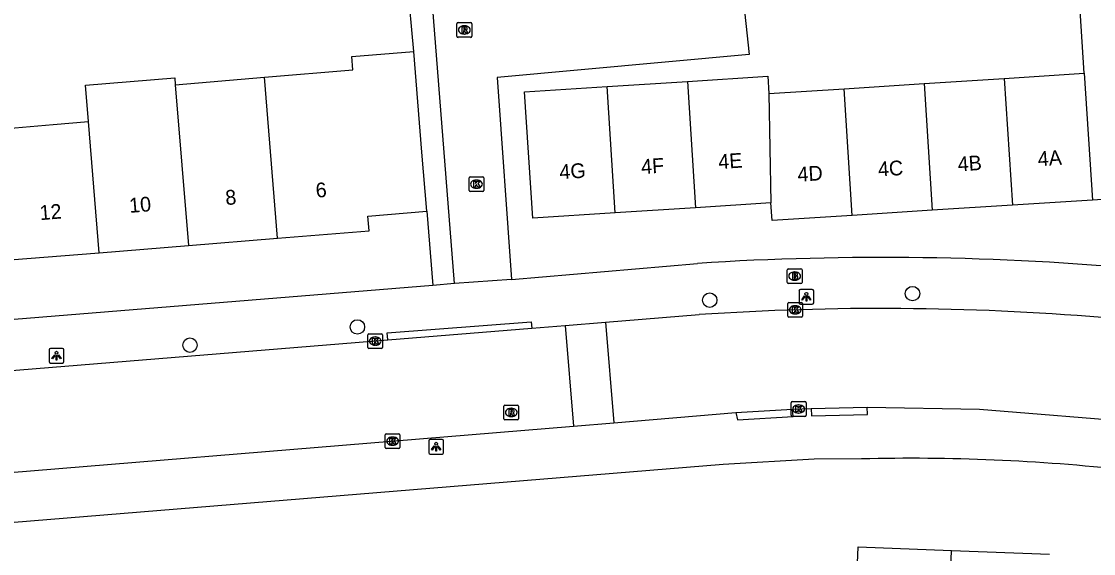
# Model space of a CAD drawing. Extents: x 163010 to 163853, y 382793 to 383982.
# Drawn here: x 163283.9 to 163356.6, y 383532.5 to 383568.6 of the extents above; entities that cross this region are included whole.
import ezdxf

# ---------------------------------------------------------------- set-up
doc = ezdxf.new("R2010")
doc.units = 0
for name, color, linetype in [('IMGEO_Boom', 7, 'Continuous'), ('IMGEO_Brandkraan', 7, 'Continuous'), ('IMGEO_Kolk', 7, 'Continuous'), ('IMGEO_Lichtpunt', 7, 'Continuous'), ('IMGEO_Pand', 7, 'Continuous'), ('IMGEO_Pand_nummerreeks', 7, 'Continuous'), ('IMGEO_Rijbaan_lokaal_open', 7, 'Continuous'), ('IMGEO_Rioolput', 7, 'Continuous'), ('IMGEO_Voetpad_open', 7, 'Continuous')]:
    doc.layers.add(name, color=color, linetype=linetype)

msp = doc.modelspace()

# ---------------------------------------------------------------- linework, layer by layer
at = {"layer": 'IMGEO_Boom'}
for centre in [(163344.285, 383550.165), (163330.536, 383549.719), (163306.641, 383547.904), (163295.29, 383546.665)]:
    msp.add_circle(centre, 0.489, dxfattribs=at)
at = {"layer": 'IMGEO_Brandkraan'}
for p, q in [((163335.872, 383551.854), (163336.724, 383551.854)), ((163335.797, 383550.928), (163335.797, 383551.78)), ((163336.285, 383551.634), (163336.31, 383551.634)), ((163336.798, 383551.78), (163336.798, 383550.928)), ((163336.724, 383550.854), (163335.872, 383550.854)), ((163336.308, 383551.074), (163336.283, 383551.074))]:
    msp.add_line(p, q, dxfattribs=at)
for points in [[(163335.872, 383551.854), (163336.724, 383551.854)], [(163335.797, 383550.928), (163335.797, 383551.78)], [(163336.145, 383551.554), (163336.145, 383551.154), (163336.358, 383551.154)], [(163336.376, 383551.554), (163336.145, 383551.554)], [(163336.324, 383551.473), (163336.27, 383551.473), (163336.27, 383551.397)], [(163336.27, 383551.397), (163336.323, 383551.397)], [(163336.332, 383551.321), (163336.27, 383551.321), (163336.27, 383551.24)], [(163336.27, 383551.24), (163336.332, 383551.24)], [(163336.798, 383551.78), (163336.798, 383550.928)], [(163336.724, 383550.854), (163335.872, 383550.854)]]:
    msp.add_lwpolyline(points, dxfattribs=at)
for centre, radius, start, end in [((163335.874, 383551.778), 0.0765, 91.55205, 178.44795), ((163335.874, 383551.778), 0.0765, 91.55205, 178.44795), ((163336.722, 383551.778), 0.0765, 1.55205, 88.44795), ((163336.722, 383551.778), 0.0765, 1.55205, 88.44795), ((163336.325, 383551.435), 0.0379, 267.82845, 90.93552), ((163336.333, 383551.28), 0.0404, 269.87594, 90.50774), ((163336.364, 383551.405), 0.251, 268.66757, 293.53466), ((163336.38, 383551.409), 0.145, 59.4692, 91.53667), ((163336.405, 383551.456), 0.0922, 285.51372, 58.15012), ((163336.41, 383551.264), 0.105, 301.31148, 78.98903), ((163335.874, 383550.93), 0.0765, 181.55205, 268.44795), ((163335.874, 383550.93), 0.0765, 181.55205, 268.44795), ((163336.722, 383550.93), 0.0765, 271.55205, 358.44795), ((163336.722, 383550.93), 0.0765, 271.55205, 358.44795)]:
    msp.add_arc(centre, radius, start, end, dxfattribs=at)
for centre, major_axis, ratio, start_param, end_param in [((163336.284, 383551.354), (-0.387, 0.002), 0.722429, 4.712389, 7.853982), ((163336.309, 383551.354), (-0.39, 0.002), 0.717154, 1.570796, 4.712389)]:
    msp.add_ellipse(centre, major_axis=major_axis, ratio=ratio, start_param=start_param, end_param=end_param, dxfattribs=at)
at = {"layer": 'IMGEO_Kolk'}
for p, q in [((163314.215, 383557.163), (163314.215, 383558.015)), ((163314.29, 383558.089), (163315.142, 383558.089)), ((163314.703, 383557.869), (163314.728, 383557.869)), ((163315.216, 383558.015), (163315.216, 383557.163)), ((163315.142, 383557.089), (163314.29, 383557.089)), ((163314.726, 383557.309), (163314.701, 383557.309)), ((163335.832, 383548.636), (163335.832, 383549.488)), ((163335.907, 383549.562), (163336.759, 383549.562)), ((163336.32, 383549.342), (163336.345, 383549.342)), ((163336.833, 383549.488), (163336.833, 383548.636)), ((163336.759, 383548.562), (163335.907, 383548.562)), ((163336.343, 383548.782), (163336.318, 383548.782)), ((163307.348, 383546.517), (163307.348, 383547.369)), ((163307.423, 383547.443), (163308.275, 383547.443)), ((163307.836, 383547.223), (163307.861, 383547.223)), ((163308.349, 383547.369), (163308.349, 383546.517)), ((163308.275, 383546.443), (163307.423, 383546.443)), ((163307.859, 383546.663), (163307.834, 383546.663)), ((163336.063, 383541.911), (163336.063, 383542.763)), ((163336.138, 383542.837), (163336.99, 383542.837)), ((163336.551, 383542.617), (163336.576, 383542.617)), ((163337.064, 383542.763), (163337.064, 383541.911)), ((163336.99, 383541.837), (163336.138, 383541.837)), ((163336.574, 383542.057), (163336.549, 383542.057)), ((163308.529, 383539.732), (163308.529, 383540.584)), ((163308.604, 383540.658), (163309.456, 383540.658)), ((163309.017, 383540.438), (163309.042, 383540.438)), ((163309.53, 383540.584), (163309.53, 383539.732)), ((163309.456, 383539.658), (163308.604, 383539.658)), ((163309.04, 383539.878), (163309.015, 383539.878))]:
    msp.add_line(p, q, dxfattribs=at)
for points in [[(163314.215, 383557.163), (163314.215, 383558.015)], [(163314.29, 383558.089), (163315.142, 383558.089)], [(163314.536, 383557.789), (163314.659, 383557.789), (163314.659, 383557.638), (163314.789, 383557.789), (163314.953, 383557.789), (163314.807, 383557.638), (163314.96, 383557.389), (163314.808, 383557.389), (163314.723, 383557.553), (163314.659, 383557.486), (163314.659, 383557.389), (163314.536, 383557.389), (163314.536, 383557.789)], [(163315.216, 383558.015), (163315.216, 383557.163)], [(163315.142, 383557.089), (163314.29, 383557.089)], [(163335.832, 383548.636), (163335.832, 383549.488)], [(163335.907, 383549.562), (163336.759, 383549.562)], [(163336.153, 383549.262), (163336.276, 383549.262), (163336.276, 383549.111), (163336.406, 383549.262), (163336.57, 383549.262), (163336.424, 383549.111), (163336.577, 383548.862), (163336.425, 383548.862), (163336.34, 383549.026), (163336.276, 383548.959), (163336.276, 383548.862), (163336.153, 383548.862), (163336.153, 383549.262)], [(163336.833, 383549.488), (163336.833, 383548.636)], [(163336.759, 383548.562), (163335.907, 383548.562)], [(163307.348, 383546.517), (163307.348, 383547.369)], [(163307.423, 383547.443), (163308.275, 383547.443)], [(163307.669, 383547.143), (163307.792, 383547.143), (163307.792, 383546.992), (163307.922, 383547.143), (163308.086, 383547.143), (163307.94, 383546.992), (163308.093, 383546.743), (163307.941, 383546.743), (163307.856, 383546.907), (163307.792, 383546.84), (163307.792, 383546.743), (163307.669, 383546.743), (163307.669, 383547.143)], [(163308.349, 383547.369), (163308.349, 383546.517)], [(163308.275, 383546.443), (163307.423, 383546.443)], [(163336.063, 383541.911), (163336.063, 383542.763)], [(163336.138, 383542.837), (163336.99, 383542.837)], [(163336.384, 383542.537), (163336.507, 383542.537), (163336.507, 383542.386), (163336.637, 383542.537), (163336.801, 383542.537), (163336.655, 383542.386), (163336.808, 383542.137), (163336.656, 383542.137), (163336.571, 383542.301), (163336.507, 383542.234), (163336.507, 383542.137), (163336.384, 383542.137), (163336.384, 383542.537)], [(163337.064, 383542.763), (163337.064, 383541.911)], [(163336.99, 383541.837), (163336.138, 383541.837)], [(163308.529, 383539.732), (163308.529, 383540.584)], [(163308.604, 383540.658), (163309.456, 383540.658)], [(163308.85, 383540.358), (163308.973, 383540.358), (163308.973, 383540.207), (163309.103, 383540.358), (163309.267, 383540.358), (163309.121, 383540.207), (163309.274, 383539.958), (163309.122, 383539.958), (163309.037, 383540.122), (163308.973, 383540.055), (163308.973, 383539.958), (163308.85, 383539.958), (163308.85, 383540.358)], [(163309.53, 383540.584), (163309.53, 383539.732)], [(163309.456, 383539.658), (163308.604, 383539.658)]]:
    msp.add_lwpolyline(points, dxfattribs=at)
for centre, start, end in [((163314.292, 383558.013), 91.55205, 178.44795), ((163314.292, 383558.013), 91.55205, 178.44795), ((163315.14, 383558.013), 1.55205, 88.44795), ((163315.14, 383558.013), 1.55205, 88.44795), ((163314.292, 383557.165), 181.55205, 268.44795), ((163314.292, 383557.165), 181.55205, 268.44795), ((163315.14, 383557.165), 271.55205, 358.44795), ((163315.14, 383557.165), 271.55205, 358.44795), ((163335.909, 383549.486), 91.55205, 178.44795), ((163335.909, 383549.486), 91.55205, 178.44795), ((163336.757, 383549.486), 1.55205, 88.44795), ((163336.757, 383549.486), 1.55205, 88.44795), ((163335.909, 383548.638), 181.55205, 268.44795), ((163335.909, 383548.638), 181.55205, 268.44795), ((163336.757, 383548.638), 271.55205, 358.44795), ((163336.757, 383548.638), 271.55205, 358.44795), ((163307.425, 383547.367), 91.55205, 178.44795), ((163307.425, 383547.367), 91.55205, 178.44795), ((163308.273, 383547.367), 1.55205, 88.44795), ((163308.273, 383547.367), 1.55205, 88.44795), ((163307.425, 383546.519), 181.55205, 268.44795), ((163307.425, 383546.519), 181.55205, 268.44795), ((163308.273, 383546.519), 271.55205, 358.44795), ((163308.273, 383546.519), 271.55205, 358.44795), ((163336.14, 383542.761), 91.55205, 178.44795), ((163336.14, 383542.761), 91.55205, 178.44795), ((163336.988, 383542.761), 1.55205, 88.44795), ((163336.988, 383542.761), 1.55205, 88.44795), ((163336.14, 383541.913), 181.55205, 268.44795), ((163336.14, 383541.913), 181.55205, 268.44795), ((163336.988, 383541.913), 271.55205, 358.44795), ((163336.988, 383541.913), 271.55205, 358.44795), ((163308.606, 383540.582), 91.55205, 178.44795), ((163308.606, 383540.582), 91.55205, 178.44795), ((163309.454, 383540.582), 1.55205, 88.44795), ((163309.454, 383540.582), 1.55205, 88.44795), ((163308.606, 383539.734), 181.55205, 268.44795), ((163308.606, 383539.734), 181.55205, 268.44795), ((163309.454, 383539.734), 271.55205, 358.44795), ((163309.454, 383539.734), 271.55205, 358.44795)]:
    msp.add_arc(centre, 0.0765, start, end, dxfattribs=at)
for centre, major_axis, ratio, start_param, end_param in [((163314.702, 383557.589), (-0.387, 0.002), 0.722429, 4.712389, 7.853982), ((163314.727, 383557.589), (-0.39, 0.002), 0.717154, 1.570796, 4.712389), ((163336.319, 383549.062), (-0.387, 0.002), 0.722429, 4.712389, 7.853982), ((163336.344, 383549.062), (-0.39, 0.002), 0.717154, 1.570796, 4.712389), ((163307.835, 383546.943), (-0.387, 0.002), 0.722429, 4.712389, 7.853982), ((163307.86, 383546.943), (-0.39, 0.002), 0.717154, 1.570796, 4.712389), ((163336.55, 383542.337), (-0.387, 0.002), 0.722429, 4.712389, 7.853982), ((163336.575, 383542.337), (-0.39, 0.002), 0.717154, 1.570796, 4.712389), ((163309.016, 383540.158), (-0.387, 0.002), 0.722429, 4.712389, 7.853982), ((163309.041, 383540.158), (-0.39, 0.002), 0.717154, 1.570796, 4.712389)]:
    msp.add_ellipse(centre, major_axis=major_axis, ratio=ratio, start_param=start_param, end_param=end_param, dxfattribs=at)
at = {"layer": 'IMGEO_Lichtpunt'}
for p, q in [((163337.491, 383550.441), (163336.683, 383550.441)), ((163337.491, 383550.441), (163336.683, 383550.441)), ((163336.589, 383550.346), (163336.589, 383549.539)), ((163336.589, 383550.346), (163336.589, 383549.539)), ((163337.585, 383549.539), (163337.585, 383550.346)), ((163337.585, 383549.539), (163337.585, 383550.346)), ((163336.683, 383549.445), (163337.491, 383549.445)), ((163336.683, 383549.445), (163337.491, 383549.445)), ((163285.74, 383546.356), (163285.74, 383545.549)), ((163285.74, 383546.356), (163285.74, 383545.549)), ((163286.642, 383546.451), (163285.834, 383546.451)), ((163286.642, 383546.451), (163285.834, 383546.451)), ((163286.736, 383545.549), (163286.736, 383546.356)), ((163286.736, 383545.549), (163286.736, 383546.356)), ((163285.834, 383545.455), (163286.642, 383545.455)), ((163285.834, 383545.455), (163286.642, 383545.455)), ((163312.385, 383540.277), (163311.577, 383540.277)), ((163312.385, 383540.277), (163311.577, 383540.277)), ((163311.483, 383540.182), (163311.483, 383539.375)), ((163311.483, 383540.182), (163311.483, 383539.375)), ((163312.479, 383539.375), (163312.479, 383540.182)), ((163312.479, 383539.375), (163312.479, 383540.182)), ((163311.577, 383539.281), (163312.385, 383539.281)), ((163311.577, 383539.281), (163312.385, 383539.281))]:
    msp.add_line(p, q, dxfattribs=at)
for points in [[(163336.963, 383550.01), (163337.002, 383549.982), (163336.814, 383549.72), (163336.776, 383549.747), (163336.963, 383550.01)], [(163337.065, 383549.962), (163337.112, 383549.962), (163337.112, 383549.64), (163337.065, 383549.64), (163337.065, 383549.962)], [(163337.175, 383549.982), (163337.213, 383550.009), (163337.4, 383549.747), (163337.361, 383549.719), (163337.175, 383549.982)], [(163286.114, 383546.02), (163286.153, 383545.992), (163285.965, 383545.73), (163285.927, 383545.757), (163286.114, 383546.02)], [(163286.216, 383545.972), (163286.263, 383545.972), (163286.263, 383545.65), (163286.216, 383545.65), (163286.216, 383545.972)], [(163286.326, 383545.992), (163286.364, 383546.019), (163286.551, 383545.757), (163286.512, 383545.729), (163286.326, 383545.992)], [(163311.857, 383539.846), (163311.896, 383539.818), (163311.708, 383539.556), (163311.67, 383539.583), (163311.857, 383539.846)], [(163311.959, 383539.798), (163312.006, 383539.798), (163312.006, 383539.476), (163311.959, 383539.476), (163311.959, 383539.798)], [(163312.069, 383539.818), (163312.107, 383539.845), (163312.294, 383539.583), (163312.255, 383539.555), (163312.069, 383539.818)]]:
    msp.add_lwpolyline(points, dxfattribs=at)
for centre in [(163337.088, 383550.144), (163286.239, 383546.154), (163311.982, 383539.98)]:
    msp.add_circle(centre, 0.0994, dxfattribs=at)
for centre, start, end in [((163336.683, 383550.346), 90, 180), ((163336.683, 383550.346), 90, 180), ((163337.491, 383550.346), 0, 90), ((163337.491, 383550.346), 0, 90), ((163336.683, 383549.539), 180, 270), ((163336.683, 383549.539), 180, 270), ((163337.491, 383549.539), 270, 0), ((163337.491, 383549.539), 270, 360), ((163285.834, 383546.356), 90, 180), ((163285.834, 383546.356), 90, 180), ((163286.642, 383546.356), 0, 90), ((163286.642, 383546.356), 0, 90), ((163285.834, 383545.549), 180, 270), ((163285.834, 383545.549), 180, 270), ((163286.642, 383545.549), 270, 0), ((163286.642, 383545.549), 270, 360), ((163311.577, 383540.182), 90, 180), ((163311.577, 383540.182), 90, 180), ((163312.385, 383540.182), 0, 90), ((163312.385, 383540.182), 0, 90), ((163311.577, 383539.375), 180, 270), ((163311.577, 383539.375), 180, 270), ((163312.385, 383539.375), 270, 0), ((163312.385, 383539.375), 270, 360)]:
    msp.add_arc(centre, 0.0946, start, end, dxfattribs=at)
at = {"layer": 'IMGEO_Pand'}
for points in [[(163355.937, 383565.104), (163355.731, 383568.306), (163355.525, 383571.498), (163362.076, 383571.92), (163362.282, 383568.728)], [(163300.344, 383564.842), (163306.333, 383565.349), (163306.261, 383566.234), (163310.467, 383566.575)], [(163311.347, 383555.751), (163311.022, 383559.747), (163310.467, 383566.575)], [(163350.507, 383564.755), (163355.937, 383565.104)], [(163355.937, 383565.104), (163356.489, 383556.51)], [(163288.406, 383561.841), (163288.206, 383564.303), (163294.257, 383564.794), (163294.295, 383564.331)], [(163294.295, 383564.331), (163300.344, 383564.842)], [(163294.295, 383564.331), (163295.181, 383553.432)], [(163301.232, 383553.924), (163300.344, 383564.842)], [(163324.131, 383555.633), (163318.534, 383555.273), (163317.983, 383563.841), (163323.581, 383564.201)], [(163323.581, 383564.201), (163329.025, 383564.551)], [(163324.131, 383555.633), (163323.581, 383564.201)], [(163329.025, 383564.551), (163334.47, 383564.901), (163334.545, 383563.728)], [(163329.025, 383564.551), (163329.575, 383555.983)], [(163339.646, 383564.056), (163345.077, 383564.405)], [(163345.077, 383564.405), (163350.507, 383564.755)], [(163345.077, 383564.405), (163345.628, 383555.812)], [(163350.507, 383564.755), (163351.058, 383556.161)], [(163334.545, 383563.728), (163339.646, 383564.056)], [(163334.545, 383563.728), (163334.687, 383556.312)], [(163340.197, 383555.462), (163339.646, 383564.056)], [(163282.357, 383561.327), (163286.019, 383561.624), (163288.406, 383561.841)], [(163289.13, 383552.94), (163288.406, 383561.841)], [(163334.687, 383556.312), (163329.575, 383555.983)], [(163340.197, 383555.462), (163334.765, 383555.113), (163334.687, 383556.312)], [(163356.489, 383556.51), (163351.058, 383556.161)], [(163362.071, 383556.869), (163356.489, 383556.51)], [(163301.232, 383553.924), (163307.431, 383554.428), (163307.35, 383555.425), (163311.347, 383555.751)], [(163329.575, 383555.983), (163324.131, 383555.633)], [(163345.628, 383555.812), (163340.197, 383555.462)], [(163351.058, 383556.161), (163345.628, 383555.812)], [(163289.13, 383552.94), (163295.181, 383553.432)], [(163295.181, 383553.432), (163301.232, 383553.924)], [(163283.079, 383552.448), (163289.13, 383552.94)], [(163346.595, 383523.719), (163346.558, 383522.749), (163346.454, 383520.029), (163340.339, 383520.264), (163340.295, 383519.109), (163336.853, 383519.241), (163336.918, 383520.925), (163337.109, 383525.921), (163340.316, 383525.798), (163340.592, 383532.986), (163346.94, 383532.743)], [(163346.595, 383523.719), (163346.94, 383532.743)], [(163346.94, 383532.743), (163353.583, 383532.488)]]:
    msp.add_lwpolyline(points, dxfattribs=at)
at = {"layer": 'IMGEO_Rijbaan_lokaal_open'}
for points in [[(163332.458, 383573.341), (163333.201, 383566.381), (163316.11, 383564.819), (163317.103, 383551.118)], [(163313.222, 383550.839), (163311.595, 383571.502)], [(163317.103, 383551.118), (163313.222, 383550.839)], [(163320.736, 383547.998), (163323.477, 383548.221)], [(163323.477, 383548.221), (163329.819, 383548.736)], [(163323.477, 383548.221), (163324.032, 383541.409)], [(163308.699, 383547.019), (163318.471, 383547.814)], [(163318.471, 383547.814), (163320.736, 383547.998)], [(163320.736, 383547.998), (163321.291, 383541.183)], [(163270.143, 383543.885), (163308.699, 383547.019)], [(163337.417, 383542.373), (163341.214, 383542.459)], [(163341.214, 383542.459), (163348.833, 383542.316), (163359.981, 383541.417), (163366.895, 383540.628)], [(163324.032, 383541.409), (163332.297, 383542.09)], [(163332.297, 383542.09), (163336.154, 383542.321)], [(163336.154, 383542.321), (163337.417, 383542.373)], [(163270.708, 383537.014), (163321.291, 383541.183)], [(163321.291, 383541.183), (163324.032, 383541.409)]]:
    msp.add_lwpolyline(points, dxfattribs=at)
msp.add_arc((163342.161, 383367.127), 182.028, 85.27403, 93.88768, dxfattribs=at)
at = {"layer": 'IMGEO_Rioolput'}
for p, q in [((163313.393, 383567.619), (163313.393, 383568.471)), ((163313.468, 383568.545), (163314.32, 383568.545)), ((163313.881, 383568.325), (163313.906, 383568.325)), ((163314.394, 383568.471), (163314.394, 383567.619)), ((163314.32, 383567.545), (163313.468, 383567.545)), ((163313.904, 383567.765), (163313.879, 383567.765)), ((163316.576, 383541.679), (163316.576, 383542.531)), ((163316.651, 383542.605), (163317.503, 383542.605)), ((163317.577, 383542.531), (163317.577, 383541.679)), ((163317.087, 383541.825), (163317.062, 383541.825)), ((163317.064, 383542.385), (163317.089, 383542.385)), ((163317.503, 383541.605), (163316.651, 383541.605))]:
    msp.add_line(p, q, dxfattribs=at)
for points in [[(163313.393, 383567.619), (163313.393, 383568.471)], [(163313.468, 383568.545), (163314.32, 383568.545)], [(163313.982, 383568.243), (163313.73, 383568.245), (163313.73, 383567.845)], [(163313.73, 383567.845), (163313.854, 383567.845), (163313.854, 383568.007), (163313.865, 383568.007)], [(163313.908, 383568.164), (163313.854, 383568.164), (163313.854, 383568.083)], [(163313.854, 383568.083), (163313.906, 383568.083)], [(163313.912, 383567.978), (163313.983, 383567.845), (163314.123, 383567.845), (163314.058, 383567.971)], [(163314.394, 383568.471), (163314.394, 383567.619)], [(163314.32, 383567.545), (163313.468, 383567.545)], [(163316.576, 383541.679), (163316.576, 383542.531)], [(163316.651, 383542.605), (163317.503, 383542.605)], [(163317.577, 383542.531), (163317.577, 383541.679)], [(163317.165, 383542.303), (163316.913, 383542.305), (163316.913, 383541.905)], [(163316.913, 383541.905), (163317.037, 383541.905), (163317.037, 383542.067), (163317.048, 383542.067)], [(163317.091, 383542.224), (163317.037, 383542.224), (163317.037, 383542.143)], [(163317.037, 383542.143), (163317.089, 383542.143)], [(163317.095, 383542.038), (163317.166, 383541.905), (163317.306, 383541.905), (163317.241, 383542.031)], [(163317.503, 383541.605), (163316.651, 383541.605)]]:
    msp.add_lwpolyline(points, dxfattribs=at)
for centre, radius, start, end in [((163313.47, 383568.469), 0.0765, 91.55205, 178.44795), ((163313.47, 383568.469), 0.0765, 91.55205, 178.44795), ((163313.864, 383567.954), 0.0533, 26.02933, 88.69889), ((163313.89, 383568.272), 0.19, 274.7715, 282.96867), ((163313.914, 383568.068), 0.0964, 77.00612, 93.18647), ((163313.928, 383568.125), 0.0378, 276.66336, 79.67722), ((163313.981, 383568.133), 0.109, 350.36119, 89.41601), ((163313.979, 383568.133), 0.112, 277.58423, 350.98172), ((163313.963, 383567.918), 0.108, 29.51342, 73.79051), ((163314.318, 383568.469), 0.0765, 1.55205, 88.44795), ((163314.318, 383568.469), 0.0765, 1.55205, 88.44795), ((163313.47, 383567.621), 0.0765, 181.55205, 268.44795), ((163313.47, 383567.621), 0.0765, 181.55205, 268.44795), ((163314.318, 383567.621), 0.0765, 271.55205, 358.44795), ((163314.318, 383567.621), 0.0765, 271.55205, 358.44795), ((163316.653, 383542.529), 0.0765, 91.55205, 178.44795), ((163316.653, 383542.529), 0.0765, 91.55205, 178.44795), ((163317.501, 383542.529), 0.0765, 1.55205, 88.44795), ((163317.501, 383542.529), 0.0765, 1.55205, 88.44795), ((163316.653, 383541.681), 0.0765, 181.55205, 268.44795), ((163316.653, 383541.681), 0.0765, 181.55205, 268.44795), ((163317.047, 383542.014), 0.0533, 26.02933, 88.69889), ((163317.073, 383542.332), 0.19, 274.7715, 282.96867), ((163317.097, 383542.128), 0.0964, 77.00612, 93.18647), ((163317.111, 383542.185), 0.0378, 276.66336, 79.67722), ((163317.164, 383542.193), 0.109, 350.36119, 89.41601), ((163317.162, 383542.193), 0.112, 277.58423, 350.98172), ((163317.146, 383541.978), 0.108, 29.51342, 73.79051), ((163317.501, 383541.681), 0.0765, 271.55205, 358.44795), ((163317.501, 383541.681), 0.0765, 271.55205, 358.44795)]:
    msp.add_arc(centre, radius, start, end, dxfattribs=at)
for centre, major_axis, ratio, start_param, end_param in [((163313.88, 383568.045), (-0.387, 0.002), 0.722429, 4.712389, 7.853982), ((163313.905, 383568.045), (-0.39, 0.002), 0.717154, 1.570796, 4.712389), ((163317.063, 383542.105), (-0.387, 0.002), 0.722429, 4.712389, 7.853982), ((163317.088, 383542.105), (-0.39, 0.002), 0.717154, 1.570796, 4.712389)]:
    msp.add_ellipse(centre, major_axis=major_axis, ratio=ratio, start_param=start_param, end_param=end_param, dxfattribs=at)
at = {"layer": 'IMGEO_Voetpad_open'}
for points in [[(163310.467, 383566.575), (163309.6, 383575.928), (163297.862, 383575.015), (163293.46, 383574.601), (163289.055, 383574.186), (163285.784, 383573.931), (163281.366, 383573.514), (163276.977, 383573.101), (163273.682, 383572.939), (163269.264, 383572.523), (163264.875, 383572.109), (163261.485, 383571.757), (163252.678, 383570.927), (163249.478, 383570.603)], [(163311.347, 383555.751), (163311.756, 383550.72)], [(163317.103, 383551.118), (163329.707, 383552.216)], [(163311.756, 383550.72), (163233.801, 383544.382), (163228.776, 383543.576)], [(163313.222, 383550.839), (163311.756, 383550.72)], [(163308.699, 383547.019), (163308.661, 383547.506), (163318.437, 383548.246), (163318.471, 383547.814)], [(163337.417, 383542.373), (163337.429, 383541.874), (163341.226, 383541.96), (163341.214, 383542.459)], [(163332.297, 383542.09), (163332.427, 383541.598), (163336.185, 383541.822), (163336.154, 383542.321)], [(163340.828, 383538.952), (163337.61, 383538.928), (163331.439, 383538.568), (163252.404, 383532.102)]]:
    msp.add_lwpolyline(points, dxfattribs=at)
for centre, radius, start, end in [((163342.233, 383355.387), 197.227, 84.76017, 93.64141), ((163344.17, 383405.903), 133.091, 83.69518, 91.43898)]:
    msp.add_arc(centre, radius, start, end, dxfattribs=at)

# ---------------------------------------------------------------- texts
at = {"layer": 'IMGEO_Pand_nummerreeks'}
for s, rotation, p in [('4A', 3.67952, (163352.809, 383558.798)), ('4F', 3.68033, (163325.911, 383558.273)), ('4E', 3.68033, (163331.144, 383558.61)), ('4C', 3.67952, (163341.974, 383558.102)), ('4B', 3.67952, (163347.379, 383558.449)), ('4G', 3.68033, (163320.371, 383557.917)), ('4D', 3.67952, (163336.517, 383557.751)), ('6', 4.64838, (163303.853, 383556.665)), ('8', 4.64838, (163297.725, 383556.167)), ('12', 4.64669, (163285.134, 383555.143)), ('10', 4.64838, (163291.203, 383555.637))]:
    msp.add_text(s, height=1, rotation=rotation, dxfattribs=at).set_placement(p)

doc.saveas('drawing.dxf')
